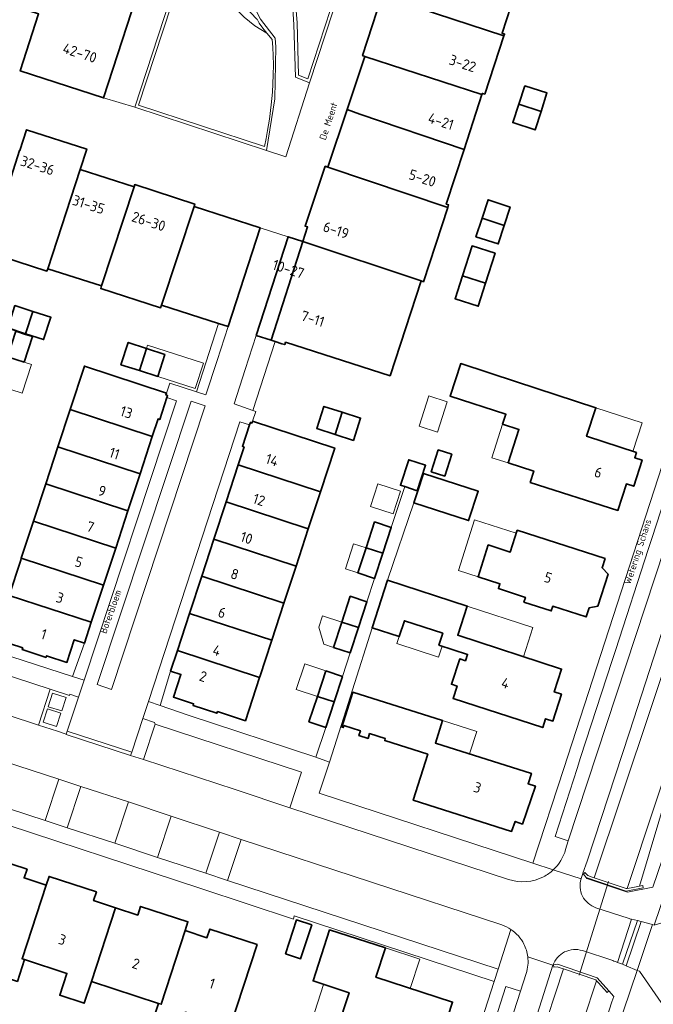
# Model space of a CAD drawing. Header units: metres. Extents: x 149984 to 156489, y 469398 to 478068.
# Tile 771 of 854: x 154447 to 154530, y 473585 to 473714. Entities that reach past the tile are written whole.
import ezdxf
from ezdxf.enums import TextEntityAlignment as Align

# ---------------------------------------------------------------- set-up
doc = ezdxf.new("R2010")
doc.units = ezdxf.units.M
doc.header["$LTSCALE"] = 0.75
for name, color, linetype, lineweight in [('B-WE-GR-BEPLANTING_CULTUUR_HEESTERS-GV', 252, 'Continuous', 18), ('B-WE-GR-BEPLANTING_CULTUUR_VASTE PLANTENVAK-GV', 252, 'Continuous', 18), ('B-WE-IE-TERREINAFSCHEIDING_KUNSTMATIG_MUUR-GV', 252, 'Continuous', 18), ('B-WE-KW-KUNSTWERK_DUIKER-G', 6, 'Continuous', 18), ('B-WE-OG-BEBOUWING-GV', 6, 'Continuous', 35), ('B-WE-OG-BEBOUWING-T18', 1, 'Continuous', 18), ('B-WE-OG-BEBOUWING_LUIFEL-GV', 6, 'Continuous', 18), ('B-WE-OG-BEBOUWING_OVERBOUWING-GV', 6, 'Continuous', 18), ('B-WE-OG-TERREIN_BEGROEID-GV', 252, 'Continuous', 18), ('B-WE-OG-TERREIN_ERF-GV', 252, 'Continuous', 18), ('B-WE-OG-TERREIN_OEVER-GV', 252, 'Continuous', 18), ('B-WE-OG-TOPOGRAFIE-T18', 7, 'Continuous', 18), ('B-WE-OG-WATER_MEER-GV', 252, 'Continuous', 18), ('B-WE-VH-ONVERHARD-GV', 252, 'Continuous', 18), ('B-WE-VH-OPENVERHARDING_BETONELEMENT-GV', 252, 'Continuous', 18), ('B-WE-VH-OPENVERHARDING_BETONSTRAATSTEEN-GV', 252, 'Continuous', 18), ('B-WE-VH-OPENVERHARDING_STRAATBAKSTEEN-GV', 252, 'Continuous', 18), ('B-WE-VH-OPENVERHARDING_TEGEL-GV', 252, 'Continuous', 18)]:
    doc.layers.add(name, color=color, linetype=linetype, lineweight=lineweight)
doc.styles.add('NLCS-ISO-M500-T18', font='NLCS-ISO.ttf', dxfattribs={"height": 0.9})
doc.styles.add('NLCS-ISO-M750-T18', font='NLCS-ISO.ttf', dxfattribs={"height": 1.35})

msp = doc.modelspace()

# ---------------------------------------------------------------- linework, layer by layer
at = {"layer": 'B-WE-GR-BEPLANTING_CULTUUR_HEESTERS-GV', "flags": 128}
for points in [[(154473.188, 473669.232), (154474.619, 473673.64), (154473.362, 473674.043), (154470.468, 473665.136), (154471.725, 473664.724)], [(154478.266, 473672.472), (154476.832, 473668.053), (154475.38, 473663.58), (154477.825, 473662.704), (154480.741, 473671.679), (154480.207, 473671.85)], [(154463.567, 473617.166), (154465.113, 473621.786), (154465.03, 473622.001), (154463.494, 473622.517), (154462.046, 473618.118), (154461.903, 473617.686)]]:
    msp.add_lwpolyline(points, close=True, dxfattribs=at)
at = {"layer": 'B-WE-GR-BEPLANTING_CULTUUR_VASTE PLANTENVAK-GV', "flags": 128}
msp.add_lwpolyline([(154471.028, 473724.026), (154471.269, 473722.078), (154471.932, 473720.242), (154473.227, 473717.898), (154474.973, 473715.752), (154476.69, 473713.973), (154478.106, 473712.872), (154479.634, 473711.902), (154479.14, 473712.541), (154478.668, 473713.224), (154478.377, 473713.706), (154478.354, 473713.73), (154476.741, 473715.405), (154475.901, 473716.752), (154474.844, 473718.302), (154473.787, 473720.157), (154473.028, 473723.106), (154472.919, 473725.012), (154472.919, 473727.324), (154473.218, 473729.307), (154473.922, 473733.449), (154473.758, 473735.602), (154471.425, 473728.469)], close=True, dxfattribs=at)
at = {"layer": 'B-WE-IE-TERREINAFSCHEIDING_KUNSTMATIG_MUUR-GV', "flags": 128}
for points in [[(154482.828, 473718.052), (154482.974, 473716.514), (154483.191, 473713.013), (154483.385, 473706.161), (154485.234, 473705.429), (154494.373, 473733.363), (154478.228, 473738.605), (154477.954, 473737.539), (154480.903, 473728.534), (154481.445, 473726.575), (154481.72, 473725.278), (154482.226, 473722.859)], [(154477.389, 473731.655), (154476.491, 473734.115), (154475.455, 473736.521), (154473.83, 473737.107), (154462.428, 473702.252), (154479.624, 473696.62), (154480.703, 473703.331), (154480.847, 473710.126), (154480.732, 473711.263), (154478.822, 473713.725), (154477.458, 473716.525), (154476.696, 473719.546), (154476.569, 473722.659), (154477.083, 473725.732), (154478.216, 473728.634)], [(154478.355, 473737.573), (154478.498, 473738.087), (154493.878, 473733.118), (154484.985, 473705.955), (154483.781, 473706.426), (154483.593, 473713.241), (154483.226, 473718.097), (154482.622, 473722.915), (154482.068, 473725.77), (154481.523, 473727.86), (154480.939, 473729.706)], [(154520.916, 473602.238), (154521.298, 473601.774), (154526.517, 473600.008), (154528.71, 473600.424), (154528.662, 473600.725), (154528.25, 473600.651), (154527.141, 473600.452), (154526.642, 473600.363), (154526.51, 473600.339), (154522.322, 473601.753), (154522.069, 473601.839), (154521.496, 473602.032), (154521.125, 473602.426)], [(154518.325, 473589.856), (154522.534, 473588.431), (154522.644, 473588.309), (154522.887, 473588.039), (154524.01, 473586.794), (154524.242, 473587.016), (154522.732, 473588.689), (154517.533, 473590.472), (154517.043, 473590.372), (154517.075, 473590.082), (154517.495, 473590.137), (154518.306, 473589.862)]]:
    msp.add_lwpolyline(points, close=True, dxfattribs=at)
msp.add_lwpolyline([(154478.377, 473713.706), (154478.668, 473713.224), (154479.14, 473712.541), (154479.634, 473711.902), (154480.348, 473711.087), (154480.448, 473710.096), (154480.503, 473707.826), (154480.484, 473706.414), (154480.374, 473704.218), (154480.226, 473702.571), (154479.984, 473700.67), (154479.745, 473699.197), (154479.551, 473698.17), (154479.332, 473697.137), (154462.932, 473702.508), (154471.425, 473728.469)], dxfattribs=at)
at = {"layer": 'B-WE-KW-KUNSTWERK_DUIKER-G', "flags": 128}
msp.add_lwpolyline([(154520.352, 473589.03), (154524.176, 473601.279)], dxfattribs=at)
at = {"layer": 'B-WE-OG-BEBOUWING-GV', "flags": 128}
for points in [[(154436.55, 473718.733), (154449.91, 473714.405), (154447.506, 473706.983), (154458.382, 473703.459), (154470.56, 473741.024), (154459.687, 473744.549), (154459.598, 473744.273), (154457.061, 473745.092), (154457.145, 473745.353), (154446.307, 473748.851)], [(154513.111, 473719.349), (154499.752, 473723.896), (154497.247, 473724.708), (154496.956, 473723.81), (154497.263, 473723.711), (154494.984, 473716.685), (154510.569, 473711.558), (154510.641, 473711.778), (154510.317, 473711.885), (154512.607, 473718.892), (154512.925, 473718.787)], [(154492.45, 473708.879), (154507.702, 473703.902), (154507.75, 473704.05), (154508.065, 473703.947), (154510.569, 473711.558), (154494.984, 473716.685), (154494.667, 473716.788), (154492.127, 473708.988)], [(154507.702, 473703.902), (154492.45, 473708.879), (154490.11, 473701.926), (154491.797, 473701.358), (154505.365, 473696.74)], [(154515.403, 473701.697), (154516.172, 473704.1), (154513.307, 473705.016), (154512.509, 473702.623)], [(154512.509, 473702.623), (154511.71, 473700.23), (154514.634, 473699.294), (154515.403, 473701.697)], [(154491.797, 473701.358), (154490.11, 473701.926), (154487.593, 473694.445), (154503.244, 473689.179), (154503.349, 473689.501), (154503.036, 473689.603), (154505.365, 473696.74)], [(154443.281, 473683.681), (154443.181, 473683.367), (154450.991, 473680.864), (154451.091, 473681.178), (154455.307, 473694.116), (154456.178, 473696.793), (154448.34, 473699.304), (154447.474, 473696.603), (154447.426, 473696.618)], [(154462.342, 473691.846), (154455.307, 473694.116), (154451.091, 473681.178), (154458.112, 473678.929)], [(154487.593, 473694.445), (154487.27, 473694.554), (154484.643, 473686.748), (154484.976, 473686.637), (154484.336, 473684.737), (154499.773, 473679.58), (154500.071, 473679.482), (154503.244, 473689.179)], [(154465.912, 473676.43), (154470.161, 473689.316), (154470.259, 473689.617), (154462.443, 473692.155), (154462.342, 473691.846), (154458.112, 473678.929), (154458.005, 473678.596), (154465.806, 473676.097)], [(154510.599, 473686.833), (154511.368, 473689.226), (154508.49, 473690.166), (154507.706, 473687.763)], [(154470.161, 473689.316), (154465.912, 473676.43), (154473.362, 473674.043), (154474.619, 473673.64), (154478.783, 473686.531)], [(154506.921, 473685.359), (154509.826, 473684.426), (154510.599, 473686.833), (154507.706, 473687.763)], [(154480.207, 473671.85), (154484.336, 473684.737), (154482.427, 473685.354), (154478.266, 473672.472)], [(154481.599, 473671.404), (154481.989, 473671.279), (154482.09, 473671.593), (154495.731, 473667.222), (154499.773, 473679.58), (154484.336, 473684.737), (154480.207, 473671.85), (154480.741, 473671.679)], [(154509.429, 473683.191), (154506.414, 473684.159), (154505.163, 473680.264), (154508.178, 473679.295)], [(154505.163, 473680.264), (154504.197, 473677.254), (154507.212, 473676.286), (154508.178, 473679.295)], [(154445.872, 473673.459), (154448.211, 473672.696), (154449.165, 473675.611), (154446.824, 473676.375)], [(154448.211, 473672.696), (154450.554, 473671.931), (154451.505, 473674.847), (154449.165, 473675.611)], [(154445.842, 473669.706), (154448.005, 473668.998), (154449.095, 473672.325), (154448.187, 473672.622), (154446.937, 473673.031)], [(154460.629, 473668.653), (154463.04, 473667.886), (154463.964, 473670.79), (154461.581, 473671.568)], [(154463.04, 473667.886), (154465.429, 473667.126), (154466.347, 473670.011), (154463.964, 473670.79)], [(154466.576, 473664.958), (154455.868, 473668.473), (154454.01, 473662.81), (154464.727, 473659.293), (154465.478, 473661.582), (154465.687, 473661.513), (154466.63, 473664.387), (154466.713, 473664.639), (154466.495, 473664.711)], [(154511.125, 473655.854), (154514.458, 473654.787), (154513.986, 473653.311), (154525.415, 473649.653), (154526.524, 473653.12), (154527.477, 473652.815), (154528.567, 473656.222), (154527.615, 473656.527), (154527.828, 473657.194), (154521.342, 473659.323), (154522.558, 473663.05), (154512.193, 473666.429), (154504.927, 473668.798), (154503.552, 473664.577), (154510.816, 473662.208), (154510.395, 473660.915), (154512.521, 473660.216)], [(154454.01, 473662.81), (154452.419, 473657.964), (154463.136, 473654.447), (154464.727, 473659.293)], [(154489.481, 473662.465), (154487.101, 473663.218), (154486.17, 473660.346), (154488.565, 473659.57)], [(154477.806, 473661.302), (154477.725, 473661.055), (154477.506, 473661.126), (154477.399, 473660.799), (154476.482, 473658), (154476.691, 473657.931), (154475.931, 473655.613), (154486.651, 473652.1), (154488.516, 473657.793)], [(154490.959, 473658.793), (154491.881, 473661.705), (154489.481, 473662.465), (154488.565, 473659.57)], [(154463.136, 473654.447), (154452.419, 473657.964), (154450.829, 473653.119), (154461.546, 473649.601)], [(154501.086, 473654.709), (154502.847, 473654.138), (154503.77, 473656.985), (154502.01, 473657.556)], [(154497.627, 473652.761), (154499.252, 473652.227), (154500.344, 473655.552), (154498.159, 473656.27), (154497.067, 473652.945)], [(154474.344, 473650.767), (154485.063, 473647.254), (154486.651, 473652.1), (154475.931, 473655.613)], [(154499.329, 473652.202), (154498.823, 473650.643), (154505.966, 473648.324), (154507.212, 473652.161), (154500.069, 473654.48)], [(154459.955, 473644.754), (154461.546, 473649.601), (154450.829, 473653.119), (154449.238, 473648.272)], [(154485.063, 473647.254), (154474.344, 473650.767), (154472.756, 473645.92), (154483.475, 473642.408)], [(154447.648, 473643.426), (154458.365, 473639.908), (154459.955, 473644.754), (154449.238, 473648.272)], [(154494.778, 473644.07), (154495.879, 473647.44), (154493.706, 473648.15), (154492.606, 473644.781)], [(154483.475, 473642.408), (154472.756, 473645.92), (154471.168, 473641.075), (154481.888, 473637.561)], [(154512.301, 473647.083), (154511.378, 473644.228), (154508.524, 473645.152), (154507.184, 473641.013), (154510.039, 473640.09), (154509.836, 473639.462), (154513.363, 473638.321), (154513.166, 473637.712), (154516.724, 473636.56), (154516.921, 473637.169), (154521.269, 473635.762), (154521.655, 473636.951), (154522.785, 473637.163), (154524.144, 473641.348), (154523.353, 473642.183), (154523.739, 473643.372)], [(154494.778, 473644.07), (154492.606, 473644.781), (154491.535, 473641.503), (154493.708, 473640.793)], [(154446.057, 473638.581), (154456.774, 473635.062), (154458.365, 473639.908), (154447.648, 473643.426), (154447.567, 473643.18)], [(154469.58, 473636.228), (154480.3, 473632.716), (154481.888, 473637.561), (154471.168, 473641.075)], [(154495.391, 473640.561), (154493.373, 473634.361), (154496.912, 473633.206), (154497.586, 473635.269), (154502.586, 473633.637), (154502.084, 473632.097), (154505.82, 473630.878), (154505.55, 473630.051), (154504.799, 473630.296), (154503.722, 473626.997), (154504.464, 473626.755), (154503.939, 473625.148), (154515.613, 473621.338), (154515.983, 473622.479), (154516.949, 473622.175), (154518.06, 473625.698), (154517.121, 473625.994), (154518.081, 473628.956), (154504.533, 473633.375), (154505.774, 473637.178)], [(154456.774, 473635.062), (154446.057, 473638.581), (154444.199, 473632.919), (154447.838, 473631.724), (154447.766, 473631.506), (154450.882, 473630.483), (154450.954, 473630.701), (154453.586, 473629.838), (154454.556, 473632.793), (154455.886, 473632.356)], [(154491.595, 473634.379), (154492.702, 473637.745), (154490.54, 473638.456), (154489.439, 473635.086)], [(154467.993, 473631.382), (154478.713, 473627.869), (154478.79, 473628.105), (154480.228, 473632.496), (154480.3, 473632.716), (154469.58, 473636.228)], [(154491.595, 473634.379), (154489.439, 473635.086), (154488.365, 473631.797), (154490.514, 473631.09)], [(154478.713, 473627.869), (154467.993, 473631.382), (154467.114, 473628.7), (154468.445, 473628.264), (154467.477, 473625.309), (154470.109, 473624.446), (154470.037, 473624.228), (154473.154, 473623.206), (154473.226, 473623.425), (154476.865, 473622.233)], [(154489.508, 473628.011), (154487.358, 473628.716), (154486.251, 473625.399), (154488.418, 473624.689)], [(154488.418, 473624.689), (154486.251, 473625.399), (154485.145, 473622.087), (154487.325, 473621.359)], [(154512.977, 473608.758), (154514.674, 473613.716), (154513.721, 473614.018), (154514.144, 473615.353), (154501.638, 473619.318), (154502.564, 473622.24), (154490.862, 473625.952), (154489.417, 473621.406), (154489.618, 473621.342), (154489.7, 473621.602), (154491.851, 473620.918), (154491.654, 473620.299), (154492.845, 473619.92), (154493.044, 473620.545), (154495.097, 473619.893), (154495.018, 473619.645), (154500.641, 473617.859), (154498.735, 473611.859), (154511.559, 473607.784), (154512.038, 473609.1)], [(154448.068, 473591.082), (154447.758, 473591.184), (154450.887, 473600.782), (154448.018, 473601.718), (154448.392, 473602.858), (154442.225, 473604.88), (154438.708, 473594.152), (154444.549, 473592.237), (154443.613, 473589.383), (154447.133, 473588.229)], [(154447.758, 473591.184), (154448.068, 473591.082), (154453.586, 473589.273), (154452.65, 473586.419), (154455.843, 473585.373), (154456.784, 473588.235), (154459.935, 473597.822), (154457.073, 473598.765), (154457.445, 473599.906), (154451.259, 473601.923), (154450.887, 473600.782)], [(154465.896, 473585.25), (154468.999, 473594.88), (154469.367, 473596.022), (154463.191, 473598.014), (154462.823, 473596.871), (154459.935, 473597.822), (154456.784, 473588.235), (154465.518, 473585.371)], [(154482.079, 473591.845), (154484.059, 473591.196), (154485.5, 473595.593), (154483.52, 473596.242)], [(154468.999, 473594.88), (154465.896, 473585.25), (154465.518, 473585.371), (154464.582, 473582.517), (154468.111, 473581.36), (154469.047, 473584.214), (154474.878, 473582.301), (154478.39, 473593.042), (154472.227, 473595.056), (154471.854, 473593.916)], [(154487.845, 473594.943), (154485.679, 473588.287), (154490.386, 473586.755), (154488.839, 473582), (154501.391, 473577.916), (154503.867, 473585.524), (154493.866, 473588.778), (154495.115, 473592.597)]]:
    msp.add_lwpolyline(points, close=True, dxfattribs=at)
at = {"layer": 'B-WE-OG-BEBOUWING_LUIFEL-GV', "flags": 128}
for points in [[(154470.329, 473665.541), (154471.399, 473668.85), (154464.1, 473671.211), (154463.964, 473670.79), (154466.347, 473670.011), (154465.429, 473667.126)], [(154448.005, 473668.998), (154446.152, 473669.605), (154444.931, 473665.874), (154447.775, 473664.943), (154448.997, 473668.673)], [(154522.558, 473663.05), (154521.342, 473659.323), (154527.346, 473657.352), (154528.569, 473661.077)], [(154510.395, 473660.915), (154508.994, 473656.536), (154511.125, 473655.854), (154512.521, 473660.216)], [(154511.378, 473644.228), (154512.168, 473646.671), (154506.747, 473648.423), (154504.62, 473641.842), (154507.184, 473641.013), (154508.524, 473645.152)], [(154491.535, 473641.503), (154492.606, 473644.781), (154490.967, 473645.317), (154489.896, 473642.039)], [(154505.774, 473637.178), (154504.533, 473633.375), (154513.095, 473630.582), (154514.335, 473634.386)], [(154488.365, 473631.797), (154489.439, 473635.086), (154486.926, 473635.907), (154486.44, 473634.418), (154487.067, 473632.221)], [(154496.912, 473633.206), (154496.611, 473632.284), (154502.037, 473630.514), (154502.508, 473631.958), (154502.084, 473632.097), (154502.586, 473633.637), (154497.586, 473635.269)], [(154486.251, 473625.399), (154487.358, 473628.716), (154484.589, 473629.64), (154483.482, 473626.323)], [(154502.564, 473622.24), (154501.638, 473619.318), (154506.092, 473617.906), (154507.018, 473620.827)], [(154495.115, 473592.597), (154493.866, 473588.778), (154498.345, 473587.321), (154499.588, 473591.142)], [(154488.839, 473582), (154490.386, 473586.755), (154487.054, 473587.84), (154485.507, 473583.084)]]:
    msp.add_lwpolyline(points, close=True, dxfattribs=at)
at = {"layer": 'B-WE-OG-BEBOUWING_OVERBOUWING-GV', "flags": 128}
for points in [[(154501.909, 473659.874), (154503.173, 473663.84), (154500.793, 473664.599), (154499.529, 473660.632)], [(154493.173, 473650.178), (154496.125, 473649.234), (154497.071, 473652.19), (154494.119, 473653.134)]]:
    msp.add_lwpolyline(points, close=True, dxfattribs=at)
at = {"layer": 'B-WE-OG-TERREIN_BEGROEID-GV', "flags": 128}
for points in [[(154478.498, 473738.087), (154478.355, 473737.573), (154480.939, 473729.706), (154481.523, 473727.86), (154482.068, 473725.77), (154482.622, 473722.915), (154483.226, 473718.097), (154483.593, 473713.241), (154483.781, 473706.426), (154484.985, 473705.955), (154493.878, 473733.118)], [(154479.634, 473711.902), (154478.106, 473712.872), (154476.69, 473713.973), (154474.973, 473715.752), (154473.227, 473717.898), (154471.932, 473720.242), (154471.269, 473722.078), (154471.028, 473724.026), (154471.425, 473728.469), (154462.932, 473702.508), (154479.332, 473697.137), (154479.551, 473698.17), (154479.745, 473699.197), (154479.984, 473700.67), (154480.226, 473702.571), (154480.374, 473704.218), (154480.484, 473706.414), (154480.503, 473707.826), (154480.448, 473710.096), (154480.348, 473711.087)], [(154520.864, 473602.33), (154520.856, 473602.308), (154520.916, 473602.238), (154521.125, 473602.426), (154521.496, 473602.032), (154522.069, 473601.839), (154522.322, 473601.753), (154559.224, 473712.049), (154558.507, 473712.284), (154556.518, 473711.968), (154536.339, 473649.678), (154526.931, 473620.719), (154521.427, 473603.909)], [(154566.553, 473707.803), (154564.231, 473710.096), (154554.399, 473679.985), (154548.016, 473660.275), (154539.647, 473635.451), (154532.01, 473613.324), (154528.25, 473600.651), (154528.662, 473600.725), (154528.71, 473600.424), (154526.517, 473600.008), (154521.298, 473601.774), (154521.379, 473601.666), (154526.665, 473599.88), (154529.99, 473600.535)], [(154445.468, 473616.933), (154443.677, 473611.533), (154450.764, 473609.209), (154452.538, 473614.613)], [(154461.611, 473611.632), (154455.413, 473613.669), (154453.645, 473608.28), (154459.825, 473606.254)], [(154471.698, 473602.347), (154473.47, 473607.707), (154467.2, 473609.796), (154465.398, 473604.41)], [(154514.531, 473532.497), (154513.224, 473534.957), (154512.682, 473535.136), (154527.919, 473581.328), (154528.486, 473581.142), (154530.863, 473582.396), (154531.281, 473583.733), (154531.794, 473585.283), (154531.085, 473585.518), (154531.077, 473585.493), (154528.219, 473589.571), (154527.932, 473589.648), (154515.294, 473552.295), (154505.968, 473524.833), (154510.065, 473523.453), (154511.188, 473526.847), (154512.536, 473526.406), (154513.837, 473530.379), (154514.284, 473531.742)]]:
    msp.add_lwpolyline(points, close=True, dxfattribs=at)
msp.add_lwpolyline([(154510.3, 473595.6), (154476.308, 473606.755), (154474.523, 473601.371), (154509.808, 473589.828), (154511.467, 473595.008), (154511.47, 473595.018)], dxfattribs=at)
at = {"layer": 'B-WE-OG-TERREIN_BEGROEID-GV'}
msp.add_lwpolyline([(154511.47, 473595.018, 0.066394), (154510.3, 473595.6)], format="xyb", dxfattribs=at)
at = {"layer": 'B-WE-OG-TERREIN_ERF-GV', "flags": 128}
for points in [[(154512.607, 473718.892), (154510.317, 473711.885), (154510.641, 473711.778), (154510.569, 473711.558), (154508.065, 473703.947), (154507.75, 473704.05), (154507.702, 473703.902), (154505.365, 473696.74), (154503.036, 473689.603), (154503.349, 473689.501), (154503.244, 473689.179), (154500.071, 473679.482), (154499.773, 473679.58), (154495.731, 473667.222), (154482.09, 473671.593), (154481.989, 473671.279), (154481.599, 473671.404), (154480.741, 473671.679), (154477.825, 473662.704), (154478.22, 473662.563), (154477.806, 473661.302), (154488.516, 473657.793), (154486.651, 473652.1), (154485.063, 473647.254), (154483.475, 473642.408), (154481.888, 473637.561), (154480.3, 473632.716), (154480.228, 473632.496), (154478.79, 473628.105), (154478.713, 473627.869), (154476.865, 473622.233), (154473.226, 473623.425), (154473.154, 473623.206), (154470.037, 473624.228), (154470.109, 473624.446), (154467.477, 473625.309), (154468.445, 473628.264), (154467.114, 473628.7), (154465.741, 473624.227), (154469.381, 473622.961), (154486.056, 473617.457), (154487.325, 473621.359), (154485.145, 473622.087), (154486.251, 473625.399), (154487.358, 473628.716), (154489.508, 473628.011), (154490.514, 473631.09), (154488.365, 473631.797), (154489.439, 473635.086), (154490.54, 473638.456), (154492.702, 473637.745), (154493.708, 473640.793), (154491.535, 473641.503), (154492.606, 473644.781), (154493.706, 473648.15), (154495.879, 473647.44), (154497.627, 473652.761), (154497.067, 473652.945), (154498.159, 473656.27), (154500.344, 473655.552), (154499.252, 473652.227), (154499.329, 473652.202), (154500.069, 473654.48), (154507.212, 473652.161), (154505.966, 473648.324), (154498.823, 473650.643), (154495.391, 473640.561), (154505.774, 473637.178), (154504.533, 473633.375), (154518.081, 473628.956), (154517.121, 473625.994), (154518.06, 473625.698), (154516.949, 473622.175), (154515.983, 473622.479), (154515.613, 473621.338), (154503.939, 473625.148), (154504.464, 473626.755), (154503.722, 473626.997), (154504.799, 473630.296), (154505.55, 473630.051), (154505.82, 473630.878), (154502.084, 473632.097), (154502.586, 473633.637), (154497.586, 473635.269), (154496.912, 473633.206), (154493.373, 473634.361), (154490.81, 473626.276), (154489.368, 473621.725), (154487.82, 473616.841), (154486.458, 473612.786), (154514.336, 473603.653), (154518.352, 473615.98), (154549.9, 473713.255)], [(154446.057, 473638.581), (154447.567, 473643.18), (154447.648, 473643.426), (154449.238, 473648.272), (154450.829, 473653.119), (154452.419, 473657.964), (154454.01, 473662.81), (154455.868, 473668.473), (154466.576, 473664.958), (154467.007, 473666.272), (154470.468, 473665.136), (154473.362, 473674.043), (154465.912, 473676.43), (154465.806, 473676.097), (154458.005, 473678.596), (154458.112, 473678.929), (154451.091, 473681.178), (154450.991, 473680.864), (154443.181, 473683.367)], [(154504.39, 473572.971), (154509.274, 473588.234), (154483.234, 473596.778), (154483.115, 473596.352), (154471.045, 473600.339), (154442.731, 473609.65), (154440.886, 473610.252), (154402.867, 473622.721), (154401.32, 473623.238), (154361.146, 473636.433)], [(154435.236, 473634.179), (154454.328, 473628.01), (154455.886, 473632.356), (154454.556, 473632.793), (154453.586, 473629.838), (154450.954, 473630.701), (154450.882, 473630.483), (154447.766, 473631.506), (154447.838, 473631.724), (154444.199, 473632.919)], [(154442.225, 473604.88), (154448.392, 473602.858), (154448.018, 473601.718), (154450.887, 473600.782), (154451.259, 473601.923), (154457.445, 473599.906), (154457.073, 473598.765), (154459.935, 473597.822), (154462.823, 473596.871), (154463.191, 473598.014), (154469.367, 473596.022), (154468.999, 473594.88), (154471.854, 473593.916), (154472.227, 473595.056), (154478.39, 473593.042), (154474.878, 473582.301)], [(154464.582, 473582.517), (154465.518, 473585.371), (154456.784, 473588.235), (154455.843, 473585.373), (154452.65, 473586.419), (154453.586, 473589.273), (154448.068, 473591.082), (154447.133, 473588.229)]]:
    msp.add_lwpolyline(points, dxfattribs=at)
for points in [[(154513.307, 473705.016), (154516.172, 473704.1), (154515.403, 473701.697), (154514.634, 473699.294), (154511.71, 473700.23), (154512.509, 473702.623)], [(154507.706, 473687.763), (154508.49, 473690.166), (154511.368, 473689.226), (154510.599, 473686.833), (154509.826, 473684.426), (154506.921, 473685.359)], [(154505.163, 473680.264), (154506.414, 473684.159), (154509.429, 473683.191), (154508.178, 473679.295), (154507.212, 473676.286), (154504.197, 473677.254)], [(154448.211, 473672.696), (154445.872, 473673.459), (154446.824, 473676.375), (154449.165, 473675.611), (154451.505, 473674.847), (154450.554, 473671.931)], [(154445.842, 473669.706), (154443.624, 473670.433), (154444.714, 473673.759), (154446.937, 473673.031), (154448.187, 473672.622), (154449.095, 473672.325), (154448.005, 473668.998)], [(154463.964, 473670.79), (154466.347, 473670.011), (154465.429, 473667.126), (154463.04, 473667.886), (154460.629, 473668.653), (154461.581, 473671.568)], [(154521.342, 473659.323), (154527.828, 473657.194), (154527.615, 473656.527), (154528.567, 473656.222), (154527.477, 473652.815), (154526.524, 473653.12), (154525.415, 473649.653), (154513.986, 473653.311), (154514.458, 473654.787), (154511.125, 473655.854), (154512.521, 473660.216), (154510.395, 473660.915), (154510.816, 473662.208), (154503.552, 473664.577), (154504.927, 473668.798), (154512.193, 473666.429), (154522.558, 473663.05)], [(154489.481, 473662.465), (154491.881, 473661.705), (154490.959, 473658.793), (154488.565, 473659.57), (154486.17, 473660.346), (154487.101, 473663.218)], [(154502.847, 473654.138), (154501.086, 473654.709), (154502.01, 473657.556), (154503.77, 473656.985)], [(154511.378, 473644.228), (154512.301, 473647.083), (154523.739, 473643.372), (154523.353, 473642.183), (154524.144, 473641.348), (154522.785, 473637.163), (154521.655, 473636.951), (154521.269, 473635.762), (154516.921, 473637.169), (154516.724, 473636.56), (154513.166, 473637.712), (154513.363, 473638.321), (154509.836, 473639.462), (154510.039, 473640.09), (154507.184, 473641.013), (154508.524, 473645.152)], [(154501.638, 473619.318), (154514.144, 473615.353), (154513.721, 473614.018), (154514.674, 473613.716), (154512.977, 473608.758), (154512.038, 473609.1), (154511.559, 473607.784), (154498.735, 473611.859), (154500.641, 473617.859), (154495.018, 473619.645), (154495.097, 473619.893), (154493.044, 473620.545), (154492.845, 473619.92), (154491.654, 473620.299), (154491.851, 473620.918), (154489.7, 473621.602), (154489.618, 473621.342), (154489.417, 473621.406), (154490.862, 473625.952), (154502.564, 473622.24)], [(154482.079, 473591.845), (154483.52, 473596.242), (154485.5, 473595.593), (154484.059, 473591.196)], [(154495.115, 473592.597), (154493.866, 473588.778), (154503.867, 473585.524), (154501.391, 473577.916), (154488.839, 473582), (154490.386, 473586.755), (154485.679, 473588.287), (154487.845, 473594.943)]]:
    msp.add_lwpolyline(points, close=True, dxfattribs=at)
at = {"layer": 'B-WE-OG-TERREIN_OEVER-GV', "flags": 128}
for points in [[(154528.25, 473600.651), (154532.01, 473613.324), (154539.647, 473635.451), (154548.016, 473660.275), (154554.399, 473679.985), (154564.231, 473710.096), (154563.755, 473710.566), (154563.249, 473710.732), (154526.642, 473600.363), (154527.141, 473600.452)], [(154510.746, 473570.934), (154511.991, 473570.589), (154518.325, 473589.856), (154518.306, 473589.862), (154517.495, 473590.137), (154517.075, 473590.082), (154517.043, 473590.372), (154516.942, 473590.351)], [(154497.14, 473525.23), (154496.864, 473524.724), (154503.541, 473522.756), (154514.163, 473554.245), (154521.27, 473575.07), (154524.623, 473585.585), (154524.886, 473586.275), (154524.242, 473587.016), (154524.01, 473586.794), (154522.887, 473588.039), (154522.644, 473588.309), (154514.139, 473562.667), (154509.991, 473550.048), (154502.538, 473525.524), (154498.145, 473526.805), (154497.63, 473525.1)]]:
    msp.add_lwpolyline(points, close=True, dxfattribs=at)
at = {"layer": 'B-WE-OG-WATER_MEER-GV', "flags": 128}
for points in [[(154563.249, 473710.732), (154559.224, 473712.049), (154522.322, 473601.753), (154526.51, 473600.339), (154526.642, 473600.363)], [(154522.644, 473588.309), (154522.534, 473588.431), (154518.325, 473589.856), (154511.991, 473570.589), (154507.613, 473557.273), (154507.027, 473555.49), (154501.209, 473537.794), (154497.917, 473526.872), (154498.145, 473526.805), (154502.538, 473525.524), (154509.991, 473550.048), (154514.139, 473562.667)]]:
    msp.add_lwpolyline(points, close=True, dxfattribs=at)
at = {"layer": 'B-WE-VH-ONVERHARD-GV', "flags": 128}
for points in [[(154451.155, 473624.057), (154452.915, 473623.498), (154453.482, 473625.247), (154451.735, 473625.814)], [(154451.073, 473623.795), (154450.494, 473622.053), (154452.242, 473621.475), (154452.819, 473623.218)]]:
    msp.add_lwpolyline(points, close=True, dxfattribs=at)
at = {"layer": 'B-WE-VH-OPENVERHARDING_BETONELEMENT-GV', "flags": 128}
for points in [[(154453.499, 473620.481), (154453.49, 473620.453), (154461.903, 473617.686), (154462.046, 473618.118), (154453.624, 473620.859)], [(154525.351, 473590.7), (154526.028, 473590.47), (154527.957, 473596.157), (154527.2, 473596.337)]]:
    msp.add_lwpolyline(points, close=True, dxfattribs=at)
at = {"layer": 'B-WE-VH-OPENVERHARDING_BETONSTRAATSTEEN-GV', "flags": 128}
for points in [[(154520.856, 473602.308), (154520.864, 473602.33), (154521.427, 473603.909), (154526.931, 473620.719), (154536.339, 473649.678), (154556.518, 473711.968), (154556.75, 473712.686), (154553.86, 473713.612), (154552.937, 473710.726), (154532.761, 473648.505), (154518.95, 473606.572), (154518.608, 473605.429)], [(154453.49, 473620.453), (154453.499, 473620.481), (154452.37, 473620.853), (154449.885, 473621.67), (154433.254, 473627.121), (154431.219, 473627.779), (154412.228, 473633.979), (154410.707, 473634.492), (154408.137, 473635.37), (154403.005, 473637.057), (154401.525, 473637.533), (154389.567, 473641.456), (154387.436, 473642.167)], [(154387.718, 473635.847), (154393.921, 473633.814), (154396.797, 473632.873), (154403.682, 473630.6), (154405.699, 473629.93), (154412.56, 473627.671), (154415.461, 473626.727), (154421.705, 473624.694), (154427.309, 473622.87), (154433.512, 473620.843), (154436.386, 473619.903), (154443.31, 473617.638), (154445.468, 473616.933), (154452.538, 473614.613), (154455.413, 473613.669), (154461.611, 473611.632), (154467.2, 473609.796), (154473.47, 473607.707), (154476.308, 473606.755), (154510.3, 473595.6)], [(154511.15, 473601.539), (154482.637, 473610.877), (154475.528, 473613.257), (154475.508, 473613.264), (154463.567, 473617.166), (154461.903, 473617.686), (154453.49, 473620.453)], [(154520.617, 473601.61), (154516.997, 473602.786)], [(154516.997, 473602.786), (154520.617, 473601.61)], [(154520.627, 473601.64), (154520.856, 473602.308)], [(154526.769, 473596.468), (154522.563, 473597.842)], [(154525.351, 473590.7), (154527.2, 473596.337)], [(154520.79, 473592.248), (154524.74, 473590.936)], [(154516.942, 473590.351), (154513.668, 473591.445)], [(154513.668, 473591.445), (154516.942, 473590.351)], [(154513.464, 473589.275), (154512.717, 473586.949), (154507.867, 473571.868), (154510.746, 473570.934), (154516.942, 473590.351)]]:
    msp.add_lwpolyline(points, dxfattribs=at)
for points in [[(154539.011, 473674.24), (154538.551, 473672.823), (154534.372, 473659.967), (154533.91, 473658.546), (154529.829, 473645.989), (154529.368, 473644.569), (154525.13, 473631.509), (154524.665, 473630.076), (154520.559, 473617.419), (154520.098, 473615.997), (154517.223, 473607.135), (154518.95, 473606.572), (154532.761, 473648.505), (154552.937, 473710.726), (154551.06, 473711.31), (154548.376, 473703.054), (154547.916, 473701.638), (154543.583, 473688.305), (154543.123, 473686.889)], [(154449.885, 473621.67), (154451.406, 473626.331), (154434.787, 473631.76), (154433.254, 473627.121)], [(154482.637, 473610.877), (154484.19, 473615.508), (154465.113, 473621.786), (154463.567, 473617.166), (154475.508, 473613.264), (154475.528, 473613.257)], [(154526.512, 473590.261), (154528.466, 473596.023), (154527.957, 473596.157), (154526.028, 473590.47)], [(154527.932, 473589.648), (154529.913, 473595.642), (154528.466, 473596.023), (154526.512, 473590.261)], [(154531.085, 473585.518), (154534.815, 473596.946), (154530.148, 473595.58), (154529.913, 473595.642), (154527.932, 473589.648), (154528.219, 473589.571), (154531.077, 473585.493)], [(154512.717, 473586.949), (154510.818, 473587.56), (154505.993, 473572.484), (154507.867, 473571.868)]]:
    msp.add_lwpolyline(points, close=True, dxfattribs=at)
at = {"layer": 'B-WE-VH-OPENVERHARDING_BETONSTRAATSTEEN-GV'}
for points in [[(154518.608, 473605.429, -0.1335325), (154516.997, 473602.786)], [(154516.997, 473602.786, -0.0661775), (154515.733, 473601.872)], [(154515.733, 473601.872, -0.2000931), (154511.15, 473601.539)], [(154520.805, 473599.364, -0.192336), (154520.617, 473601.61)], [(154520.617, 473601.61, -0.0600239), (154520.627, 473601.64)], [(154522.563, 473597.842, -0.1993672), (154520.805, 473599.364)], [(154527.2, 473596.337, -0.0210524), (154526.769, 473596.468)], [(154510.3, 473595.6, -0.066394), (154511.47, 473595.018)], [(154511.47, 473595.018, -0.128891), (154513.166, 473593.098)], [(154513.166, 473593.098, -0.0869913), (154513.668, 473591.445)], [(154516.942, 473590.351, -0.1938383), (154518.473, 473592.07)], [(154518.473, 473592.07, -0.1950889), (154520.79, 473592.248)], [(154513.668, 473591.445, -0.1096614), (154513.464, 473589.275)], [(154524.74, 473590.936, -0.029486), (154525.351, 473590.7)]]:
    msp.add_lwpolyline(points, format="xyb", dxfattribs=at)
at = {"layer": 'B-WE-VH-OPENVERHARDING_STRAATBAKSTEEN-GV', "flags": 128}
for points in [[(154462.428, 473702.252), (154473.83, 473737.107), (154474.659, 473739.725), (154470.56, 473741.024), (154458.382, 473703.459)], [(154455.085, 473625.3), (154453.624, 473620.859), (154462.046, 473618.118), (154463.494, 473622.517), (154464.23, 473624.717), (154476.15, 473661.195), (154477.399, 473660.799), (154477.506, 473661.126), (154477.725, 473661.055), (154477.806, 473661.302), (154478.22, 473662.563), (154477.825, 473662.704), (154475.38, 473663.58), (154476.832, 473668.053), (154478.266, 473672.472), (154482.427, 473685.354), (154478.783, 473686.531), (154474.619, 473673.64), (154473.188, 473669.232), (154471.725, 473664.724), (154470.468, 473665.136), (154467.007, 473666.272), (154466.576, 473664.958), (154466.495, 473664.711), (154466.713, 473664.639), (154466.63, 473664.387), (154467.876, 473663.966), (154455.83, 473627.523)], [(154457.548, 473626.935), (154469.773, 473663.916), (154471.605, 473663.28), (154459.416, 473626.298)], [(154457.548, 473626.935), (154459.416, 473626.298), (154471.605, 473663.28), (154469.773, 473663.916)]]:
    msp.add_lwpolyline(points, close=True, dxfattribs=at)
for points in [[(154494.373, 473733.363), (154485.234, 473705.429), (154482.117, 473695.781), (154479.624, 473696.62), (154462.428, 473702.252), (154458.382, 473703.459), (154447.506, 473706.983), (154449.91, 473714.405)], [(154447.426, 473696.618), (154447.474, 473696.603), (154448.34, 473699.304), (154456.178, 473696.793), (154455.307, 473694.116), (154462.342, 473691.846), (154462.443, 473692.155), (154470.259, 473689.617), (154470.161, 473689.316), (154478.783, 473686.531), (154482.427, 473685.354), (154484.336, 473684.737), (154484.976, 473686.637), (154484.643, 473686.748), (154487.27, 473694.554), (154487.593, 473694.445), (154490.11, 473701.926), (154492.45, 473708.879), (154492.127, 473708.988), (154494.667, 473716.788)], [(154478.822, 473713.725), (154480.732, 473711.263), (154480.847, 473710.126), (154480.703, 473703.331), (154479.624, 473696.62), (154482.117, 473695.781), (154485.234, 473705.429), (154483.385, 473706.161), (154483.191, 473713.013), (154482.974, 473716.514)]]:
    msp.add_lwpolyline(points, dxfattribs=at)
at = {"layer": 'B-WE-VH-OPENVERHARDING_TEGEL-GV', "flags": 128}
for points in [[(154538.551, 473672.823), (154539.011, 473674.24), (154543.123, 473686.889), (154543.583, 473688.305), (154547.916, 473701.638), (154548.376, 473703.054), (154551.06, 473711.31), (154552.937, 473710.726), (154553.86, 473713.612), (154550.413, 473714.749), (154549.9, 473713.255), (154518.352, 473615.98), (154514.336, 473603.653), (154516.997, 473602.786)], [(154568.361, 473710.485), (154567.596, 473711.013), (154566.553, 473707.803), (154529.99, 473600.535), (154526.665, 473599.88), (154521.379, 473601.666), (154521.298, 473601.774), (154520.916, 473602.238), (154520.856, 473602.308), (154520.627, 473601.64)], [(154527.2, 473596.337), (154527.957, 473596.157), (154528.466, 473596.023), (154529.913, 473595.642), (154530.148, 473595.58), (154568.964, 473709.777), (154568.361, 473710.485)], [(154518.608, 473605.429), (154518.95, 473606.572), (154517.223, 473607.135), (154520.098, 473615.997), (154520.559, 473617.419), (154524.665, 473630.076), (154525.13, 473631.509), (154529.368, 473644.569), (154529.829, 473645.989), (154533.91, 473658.546), (154534.372, 473659.967), (154538.551, 473672.823)], [(154516.997, 473602.786), (154514.336, 473603.653), (154486.458, 473612.786), (154487.82, 473616.841), (154486.056, 473617.457), (154469.381, 473622.961), (154465.741, 473624.227), (154464.23, 473624.717), (154463.494, 473622.517), (154465.03, 473622.001), (154465.113, 473621.786), (154484.19, 473615.508), (154482.637, 473610.877), (154511.15, 473601.539)], [(154442.731, 473609.65), (154471.045, 473600.339), (154483.115, 473596.352), (154483.234, 473596.778), (154509.274, 473588.234), (154509.808, 473589.828), (154474.523, 473601.371), (154471.698, 473602.347), (154465.398, 473604.41), (154459.825, 473606.254), (154453.645, 473608.28), (154450.764, 473609.209), (154443.677, 473611.533)], [(154522.563, 473597.842), (154526.769, 473596.468)], [(154511.47, 473595.018), (154511.467, 473595.008), (154509.808, 473589.828), (154509.274, 473588.234), (154504.39, 473572.971), (154505.993, 473572.484), (154510.818, 473587.56), (154512.717, 473586.949), (154513.464, 473589.275)], [(154524.74, 473590.936), (154520.79, 473592.248)], [(154511.364, 473522.829), (154512.536, 473526.406), (154511.188, 473526.847), (154510.065, 473523.453), (154505.968, 473524.833), (154515.294, 473552.295), (154527.932, 473589.648), (154526.512, 473590.261), (154526.028, 473590.47), (154525.351, 473590.7)], [(154516.942, 473590.351), (154517.043, 473590.372), (154517.533, 473590.472), (154522.732, 473588.689), (154524.242, 473587.016), (154524.886, 473586.275), (154524.623, 473585.585), (154521.27, 473575.07), (154514.163, 473554.245), (154503.541, 473522.756), (154509.981, 473520.879)]]:
    msp.add_lwpolyline(points, dxfattribs=at)
for points in [[(154461.546, 473649.601), (154459.955, 473644.754), (154458.365, 473639.908), (154456.774, 473635.062), (154455.886, 473632.356), (154454.328, 473628.01), (154455.83, 473627.523), (154467.876, 473663.966), (154466.63, 473664.387), (154465.687, 473661.513), (154465.478, 473661.582), (154464.727, 473659.293), (154463.136, 473654.447)], [(154467.114, 473628.7), (154467.993, 473631.382), (154469.58, 473636.228), (154471.168, 473641.075), (154472.756, 473645.92), (154474.344, 473650.767), (154475.931, 473655.613), (154476.691, 473657.931), (154476.482, 473658), (154477.399, 473660.799), (154476.15, 473661.195), (154464.23, 473624.717), (154465.741, 473624.227)], [(154499.252, 473652.227), (154497.627, 473652.761), (154495.879, 473647.44), (154494.778, 473644.07), (154493.708, 473640.793), (154492.702, 473637.745), (154491.595, 473634.379), (154490.514, 473631.09), (154489.508, 473628.011), (154488.418, 473624.689), (154487.325, 473621.359), (154486.056, 473617.457), (154487.82, 473616.841), (154489.368, 473621.725), (154490.81, 473626.276), (154493.373, 473634.361), (154495.391, 473640.561), (154498.823, 473650.643), (154499.329, 473652.202)], [(154454.328, 473628.01), (154435.236, 473634.179), (154433.325, 473634.794), (154433.339, 473634.836), (154431.152, 473635.553), (154431.139, 473635.513), (154414.193, 473641.082), (154413.223, 473641.381), (154412.93, 473641.471), (154412.221, 473639.35), (154413.653, 473638.89), (154413.74, 473638.656), (154432.733, 473632.437), (154431.219, 473627.779), (154433.254, 473627.121), (154434.787, 473631.76), (154451.406, 473626.331), (154453.93, 473625.532), (154453.976, 473625.672), (154455.085, 473625.3), (154455.83, 473627.523)], [(154451.406, 473626.331), (154449.885, 473621.67), (154452.37, 473620.853), (154453.499, 473620.481), (154453.624, 473620.859), (154455.085, 473625.3), (154453.976, 473625.672), (154453.93, 473625.532)], [(154451.155, 473624.057), (154451.735, 473625.814), (154453.482, 473625.247), (154452.915, 473623.498)], [(154451.073, 473623.795), (154452.819, 473623.218), (154452.242, 473621.475), (154450.494, 473622.053)], [(154453.645, 473608.28), (154455.413, 473613.669), (154452.538, 473614.613), (154450.764, 473609.209)], [(154465.398, 473604.41), (154467.2, 473609.796), (154461.611, 473611.632), (154459.825, 473606.254)], [(154471.698, 473602.347), (154474.523, 473601.371), (154476.308, 473606.755), (154473.47, 473607.707)]]:
    msp.add_lwpolyline(points, close=True, dxfattribs=at)
at = {"layer": 'B-WE-VH-OPENVERHARDING_TEGEL-GV'}
for points in [[(154516.997, 473602.786, 0.1335325), (154518.608, 473605.429)], [(154515.733, 473601.872, 0.0661775), (154516.997, 473602.786)], [(154511.15, 473601.539, 0.2000931), (154515.733, 473601.872)], [(154520.617, 473601.61, 0.192336), (154520.805, 473599.364)], [(154520.627, 473601.64, 0.0600239), (154520.617, 473601.61)], [(154520.805, 473599.364, 0.1993672), (154522.563, 473597.842)], [(154526.769, 473596.468, 0.0210524), (154527.2, 473596.337)], [(154513.166, 473593.098, 0.128891), (154511.47, 473595.018)], [(154513.668, 473591.445, 0.0869913), (154513.166, 473593.098)], [(154518.473, 473592.07, 0.1938383), (154516.942, 473590.351)], [(154520.79, 473592.248, 0.1950889), (154518.473, 473592.07)], [(154513.464, 473589.275, 0.1096614), (154513.668, 473591.445)], [(154525.351, 473590.7, 0.029486), (154524.74, 473590.936)]]:
    msp.add_lwpolyline(points, format="xyb", dxfattribs=at)

# ---------------------------------------------------------------- texts
at = {"layer": 'B-WE-OG-BEBOUWING-T18', "style": 'NLCS-ISO-M750-T18'}
for s, rotation, p in [('42-70', 342.1, (154455.279, 473709.32)), ('3-22', 341.8, (154505.176, 473707.965)), ('4-21', 342, (154502.352, 473700.4)), ('32-36', 342.3, (154449.757, 473694.65)), ('5-20', 342, (154499.937, 473693.002)), ('31-35', 342.2, (154456.423, 473689.553)), ('26-30', 342, (154464.255, 473687.361)), ('6-19', 341.4, (154488.682, 473686.21)), ('10-27', 342.2, (154482.462, 473681.139)), ('7-11', 342.3, (154485.645, 473674.654)), ('13', 341.9, (154461.354, 473662.462)), ('11', 341.9, (154459.796, 473657.097)), ('14', 341.9, (154480.342, 473656.227)), ('6', 341.9, (154522.872, 473654.611)), ('9', 341.9, (154458.187, 473652.195)), ('12', 341.9, (154478.644, 473651.044)), ('7', 341.9, (154456.652, 473647.518)), ('10', 341.9, (154477.015, 473646.071)), ('5', 341.9, (154455.148, 473642.935)), ('8', 341.9, (154475.467, 473641.349)), ('5', 342.1, (154516.323, 473640.894)), ('3', 341.9, (154452.689, 473638.265)), ('6', 341.9, (154473.822, 473636.329)), ('1', 341.9, (154450.583, 473633.516)), ('4', 341.9, (154473.133, 473631.398)), ('2', 341.9, (154471.342, 473628.009)), ('4', 342, (154510.763, 473627.129)), ('3', 341.9, (154507.121, 473613.516)), ('3', 341.9, (154452.987, 473593.679)), ('2', 341.9, (154462.594, 473590.539)), ('1', 341.9, (154472.519, 473587.956))]:
    msp.add_text(s, height=1.35, rotation=rotation, dxfattribs=at).set_placement(p, align=Align.MIDDLE)
at = {"layer": 'B-WE-OG-TOPOGRAFIE-T18', "style": 'NLCS-ISO-M500-T18'}
for s, rotation, p in [('De Meent', 71.8, (154487.682, 473700.422)), ('Wetering Schans', 71.8, (154528.138, 473644.235)), ('Boterbloem', 70.2, (154459.292, 473636.456))]:
    msp.add_text(s, height=0.9, rotation=rotation, dxfattribs=at).set_placement(p, align=Align.MIDDLE)

doc.saveas('drawing.dxf')
